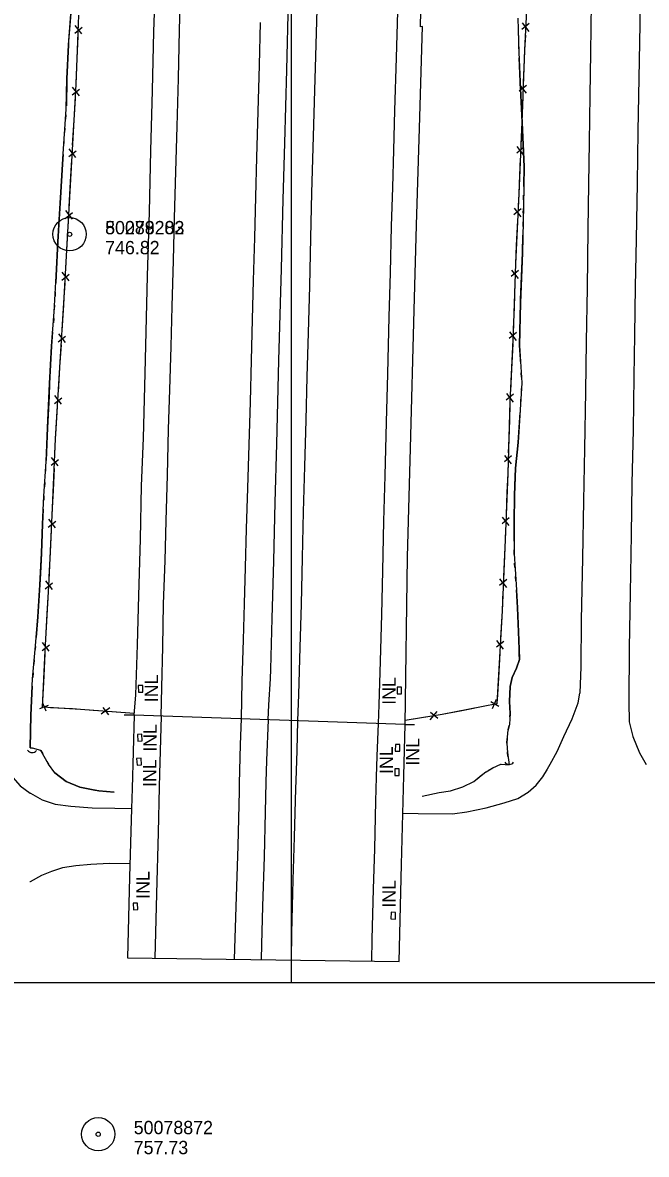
# Model space of a CAD drawing. Extents: x 591954 to 597000, y 198576 to 213500.
# Drawn here: x 593879 to 594160, y 199422 to 199933 of the extents above; entities that cross this region are included whole.
import ezdxf

# ---------------------------------------------------------------- set-up
doc = ezdxf.new("R2010")
doc.units = 0
for name, color, linetype in [('Level 10', 7, 'Continuous'), ('Level 11', 7, 'Continuous'), ('Level 15', 7, 'Continuous'), ('Level 19', 7, 'Continuous'), ('Level 6', 7, 'Continuous')]:
    doc.layers.add(name, color=color, linetype=linetype)

msp = doc.modelspace()

# ---------------------------------------------------------------- linework, layer by layer
at = {"layer": 'Level 10'}
for p, q in [((594000, 199500), (594000, 201000)), ((593500, 199500), (595000, 199500))]:
    msp.add_line(p, q, dxfattribs=at)
at = {"layer": 'Level 11'}
for points in [[(594059.07, 199930.73), (594058.1, 199930.69), (594059.08, 199972.77), (594059.8, 200004.19), (594060.75, 200031.41), (594061.36, 200061.68), (594062.05, 200090.56), (594062.85, 200123.71), (594063.8, 200151.23), (594064.57, 200177.56), (594065.26, 200204.45), (594066.06, 200230.96), (594066.7, 200257.85), (594067.38, 200281.76), (594067.81, 200306.09), (594068.63, 200330.84), (594069.28, 200356.27), (594069.99, 200384.33), (594070.54, 200411.6), (594071.58, 200447.95), (594072.6, 200479.42), (594073.36, 200506.98), (594074.17, 200531.3), (594074.52, 200553.99)], [(594157.24, 199954.81), (594156.91, 199931.72), (594156.52, 199907.53), (594156.01, 199883.67), (594155.71, 199860.14), (594155.29, 199834.71), (594154.85, 199813.63), (594154.58, 199791.64), (594154.23, 199773.06), (594153.89, 199748.99), (594153.36, 199724.8), (594153.07, 199701.64), (594152.58, 199675.49), (594152.21, 199650.78), (594152.01, 199626.34), (594152.08, 199617.39), (594153.79, 199610.75), (594156.85, 199603.47), (594159.87, 199598.24)], [(593941.35, 199620.02), (593941.61, 199632.94), (593942.1, 199651.24), (593942.47, 199670.54), (593943.1, 199689.96), (593943.65, 199708.11), (593944.18, 199728.35), (593944.72, 199749.35), (593945.26, 199766.97), (593945.81, 199786.59), (593946.3, 199804.58), (593946.88, 199825.3), (593947.44, 199844.39), (593947.96, 199865.39), (593948.65, 199885.73), (593949.17, 199907.38), (593949.66, 199929.05), (593950.29, 199951.08)], [(594135.03, 199941.34), (594134.67, 199919.07), (594134.39, 199899.72), (594134.19, 199878.65), (594133.82, 199859.71), (594133.49, 199839.37), (594133.18, 199812.83), (594132.73, 199788.76), (594132.43, 199766.26), (594131.96, 199740.39), (594131.59, 199716.97), (594131.13, 199691.16), (594130.59, 199663.24), (594130.35, 199642.17), (594129.89, 199630.27)], [(594002.99, 199617.9), (594003.33, 199629.68), (594004.01, 199650.91), (594004.52, 199670.43), (594005.03, 199691.26), (594005.45, 199712.1), (594006.1, 199732.43), (594006.66, 199753.41), (594007.12, 199772.96), (594007.7, 199792.69), (594008.26, 199813.73), (594008.83, 199835.55), (594009.26, 199855.79), (594009.88, 199876.13), (594010.46, 199896.82), (594011.04, 199917.42), (594011.58, 199938.39)], [(594039.3, 199616.66), (594039.6, 199625.14), (594040.17, 199644.82), (594040.69, 199665.72), (594041.15, 199685.45), (594041.65, 199707.89), (594042.19, 199728.29), (594042.89, 199752.39), (594043.51, 199774.3), (594044.04, 199799.93), (594044.61, 199819.8), (594045.11, 199840.76), (594045.66, 199858.28), (594046.13, 199875.07), (594046.62, 199892.91), (594047.31, 199916.59), (594047.89, 199937.6)], [(593977.48, 199618.78), (593977.88, 199635.68), (593978.42, 199654.39), (593978.85, 199670.63), (593979.41, 199687.02), (593979.82, 199704.32), (593980.46, 199722.64), (593980.98, 199742.18), (593981.56, 199761.63), (593982.01, 199780.29), (593982.55, 199798.76), (593982.93, 199816.3), (593983.52, 199835.49), (593984.05, 199854.05), (593984.48, 199871.73), (593984.99, 199892.51), (593985.62, 199913.32), (593986.08, 199932.56)], [(594115.34, 199596.16), (594116.58, 199598.26), (594119.72, 199604.06), (594122.75, 199610.74), (594126.44, 199618.74), (594129.12, 199626.02), (594129.89, 199630.27)], [(593862.94, 199622.6), (593863.94, 199617.07), (593866.81, 199608.3), (593869.47, 199600.5), (593873.49, 199593.53), (593877.81, 199588.57), (593882.42, 199585.32), (593882.46, 199585.3)], [(593941.35, 199620.02), (593940.67, 199594.01), (593940.52, 199588.01)], [(593976.68, 199589.69), (593977.1, 199607.18), (593977.48, 199618.78)], [(594002.14, 199590.88), (594002.59, 199604.5), (594002.99, 199617.9)], [(594038.42, 199592.57), (594038.7, 199601.99), (594039.3, 199616.66)], [(594050.2, 199576.25), (594057.18, 199576.13), (594072.59, 199575.96), (594079.08, 199576.81), (594087.68, 199578.58), (594095.9, 199580.89), (594102.01, 199582.84), (594106.62, 199585.65), (594110.26, 199588.94), (594113.3, 199592.69), (594115.32, 199596.13)], [(593940.52, 199587.96), (593939.99, 199567.5), (593939.26, 199539.94), (593938.47, 199510.93)], [(593974.4, 199510.44), (593975.14, 199534.09), (593976.03, 199561.46), (593976.59, 199586.11), (593976.68, 199589.65)], [(594000.05, 199510.08), (594000.25, 199522.24), (594000.79, 199546.13), (594001.36, 199565.39), (594002.02, 199587.41), (594002.14, 199590.84)], [(594036.19, 199509.59), (594036.39, 199519.43), (594037.05, 199541.94), (594037.54, 199560.19), (594038.11, 199581.7), (594038.42, 199592.54)], [(593882.54, 199585.25), (593887.75, 199582.3), (593893.68, 199580.34), (593900.75, 199579.35), (593910.31, 199578.7), (593920.54, 199578.43), (593928.01, 199578.3)], [(593927.33, 199553.41), (593917.92, 199553.52), (593909.68, 199553.16), (593902.94, 199552.49), (593896.97, 199551.67), (593891.94, 199549.94), (593887.47, 199548.14), (593882.31, 199545.33), (593882.24, 199545.28)]]:
    msp.add_lwpolyline(points, dxfattribs=at)
at = {"layer": 'Level 15'}
for p, q in [((593902.48, 199927.74), (593905.76, 199930.4)), ((593905.71, 199927.44), (593902.61, 199931.28)), ((594107.14, 199932.05), (594103.84, 199929.41)), ((594103.92, 199932.38), (594106.97, 199928.51)), ((594105.91, 199904.23), (594102.63, 199901.56)), ((594102.68, 199904.53), (594105.77, 199900.68)), ((593901.3, 199899.93), (593904.62, 199902.54)), ((593904.53, 199899.57), (593901.5, 199903.47)), ((593899.72, 199872.11), (593903.04, 199874.73)), ((593902.94, 199871.76), (593899.92, 199875.65)), ((594104.77, 199876.39), (594101.48, 199873.73)), ((594101.54, 199876.7), (594104.61, 199872.85)), ((593901.42, 199843.95), (593898.39, 199847.83)), ((594103.57, 199848.55), (594100.27, 199845.9)), ((594100.34, 199848.87), (594103.4, 199845.01)), ((593898.19, 199844.29), (593901.51, 199846.91)), ((593896.65, 199816.48), (593899.97, 199819.09)), ((593899.88, 199816.13), (593896.85, 199820.02)), ((594102.33, 199820.74), (594099.07, 199818.05)), ((594099.1, 199821.01), (594102.22, 199817.19)), ((593898.22, 199788.31), (593895.22, 199792.21)), ((594101.42, 199792.87), (594098.13, 199790.22)), ((594098.19, 199793.19), (594101.26, 199789.33)), ((593895, 199788.67), (593898.34, 199791.27)), ((593893.31, 199760.86), (593896.65, 199763.46)), ((593896.54, 199760.5), (593893.53, 199764.4)), ((594100.12, 199765.04), (594096.82, 199762.4)), ((594096.89, 199765.36), (594099.95, 199761.5)), ((593891.82, 199733.02), (593895.11, 199735.67)), ((593895.05, 199732.71), (593891.98, 199736.56)), ((594099.18, 199737.22), (594095.92, 199734.53)), ((594095.95, 199737.49), (594099.07, 199733.68)), ((593890.55, 199705.2), (593893.86, 199707.83)), ((593893.78, 199704.87), (593890.73, 199708.74)), ((594098.15, 199709.37), (594094.88, 199706.7)), ((594094.92, 199709.66), (594098.01, 199705.82)), ((593889.17, 199677.37), (593892.48, 199680)), ((593892.4, 199677.04), (593889.36, 199680.92)), ((594096.99, 199681.53), (594093.7, 199678.87)), ((594093.76, 199681.84), (594096.83, 199677.98)), ((594092.41, 199654.03), (594095.45, 199650.14)), ((593887.71, 199649.55), (593891.02, 199652.18)), ((593890.93, 199649.21), (593887.89, 199653.1)), ((594095.64, 199653.68), (594092.32, 199651.06)), ((593890.55, 199624.77), (593886.54, 199623.31)), ((593889.54, 199622.17), (593888.06, 199625.83)), ((593918.28, 199623.72), (593914.31, 199620.79)), ((593917.85, 199620.51), (593915.31, 199623.89)), ((594093.37, 199624.37), (594089.91, 199626.45)), ((594092.3, 199627.49), (594090.38, 199623.27)), ((594065.58, 199622.08), (594062.41, 199618.31)), ((594065.91, 199618.86), (594062.66, 199621.56))]:
    msp.add_line(p, q, dxfattribs=at)
for points in [[(593929.16, 199620.44), (593929.91, 199629.52), (593930.7, 199652.08), (593931.34, 199674.3), (593932.06, 199699.72), (593932.57, 199723.8), (593933.37, 199745.23), (593934.11, 199774.51), (593935.25, 199818.21), (593936.13, 199847.19), (593936.78, 199874.71), (593937.44, 199901.93), (593938.05, 199928.56), (593938.7, 199945.25), (593939.43, 199973.79), (593939.87, 199998.99), (593940.42, 200022.32), (593941.39, 200045.33), (593942.12, 200072.52), (593942.89, 200102.5), (593944.06, 200133.9), (593944.41, 200148.11)], [(594106.66, 199952.86), (594105.06, 199920.18), (594103.74, 199887.61), (594102.38, 199855.43), (594100.94, 199823.88), (594099.91, 199792.54), (594098.45, 199761.64), (594097.43, 199729.39), (594096.27, 199699.42), (594094.88, 199667.49), (594092.61, 199625.51), (594067.97, 199620.7), (594051.26, 199618.08)], [(593989.54, 199618.37), (593989.85, 199625.09), (593990.56, 199636.76), (593990.74, 199641.08), (593991.38, 199663.99), (593992.04, 199689.97), (593992.64, 199716.22), (593993.4, 199742.64), (593994.4, 199780.24), (593995.54, 199821.55), (593996.26, 199852.86), (593997.08, 199878.15), (593998.04, 199911.2), (593998.79, 199942.44)], [(593929.22, 199621.09), (593905.09, 199623.04), (593887.86, 199623.97), (593889.2, 199649.37), (593890.88, 199681.37), (593892.48, 199713.91), (593893.85, 199744.9), (593895.8, 199777.08), (593897.72, 199808.71), (593899.49, 199840.68), (593901.24, 199872.43), (593903.07, 199904.6), (593904.3, 199935.86)], [(594051.23, 199616.25), (594052.29, 199691.64), (594053.64, 199740.77), (594055.32, 199802.88), (594056.38, 199841.2), (594057.65, 199884.89), (594059.07, 199930.73)], [(593903.53, 199916.4), (593903.92, 199926.35)], [(594105.39, 199926.88), (594105.06, 199920.18), (594104.87, 199915.57)], [(593903.09, 199905.09), (593903.53, 199916.4)], [(594104.87, 199915.57), (594104.47, 199905.62)], [(594104.2, 199899.04), (594103.74, 199887.73)], [(593902.16, 199888.57), (593902.72, 199898.52)], [(593901.51, 199877.27), (593902.16, 199888.57)], [(594103.74, 199887.73), (594103.74, 199887.61), (594103.32, 199877.78)], [(593900.6, 199860.76), (593901.14, 199870.7)], [(594103.04, 199871.21), (594102.57, 199859.9)], [(593899.98, 199849.45), (593900.6, 199860.76)], [(594102.57, 199859.9), (594102.38, 199855.43), (594102.13, 199849.95)], [(593899.07, 199832.94), (593899.49, 199840.68), (593899.61, 199842.88)], [(594101.83, 199843.37), (594101.31, 199832.06)], [(593898.44, 199821.64), (593899.07, 199832.94)], [(594101.31, 199832.06), (594100.94, 199823.88), (594100.88, 199822.12)], [(593897.51, 199805.12), (593897.72, 199808.71), (593898.08, 199815.06)], [(594100.66, 199815.54), (594100.29, 199804.22)], [(593896.82, 199793.82), (593897.51, 199805.12)], [(594100.29, 199804.22), (594099.96, 199794.27)], [(593895.81, 199777.32), (593896.42, 199787.25)], [(594099.68, 199787.7), (594099.15, 199776.39)], [(593895.13, 199766.02), (593895.8, 199777.08), (593895.81, 199777.32)], [(594099.15, 199776.39), (594098.68, 199766.44)], [(593894.13, 199749.51), (593894.73, 199759.45)], [(594098.4, 199759.86), (594098.04, 199748.55)], [(593893.55, 199738.2), (593893.85, 199744.9), (593894.13, 199749.51)], [(594098.04, 199748.55), (594097.72, 199738.6)], [(593892.83, 199721.68), (593893.26, 199731.62)], [(594097.51, 199732.02), (594097.43, 199729.39), (594097.09, 199720.71)], [(593892.31, 199710.37), (593892.48, 199713.91), (593892.83, 199721.68)], [(594097.09, 199720.71), (594096.71, 199710.76)], [(593891.5, 199693.85), (593891.99, 199703.79)], [(594096.45, 199704.18), (594096.27, 199699.42), (594095.98, 199692.87)], [(593890.94, 199682.54), (593891.5, 199693.85)], [(594095.98, 199692.87), (594095.55, 199682.92)], [(593890.08, 199666.02), (593890.6, 199675.97)], [(594095.26, 199676.35), (594094.88, 199667.49), (594094.74, 199665.04)], [(593889.48, 199654.72), (593890.08, 199666.02)], [(594094.74, 199665.04), (594094.21, 199655.09)], [(593888.61, 199638.2), (593889.14, 199648.15)], [(594093.85, 199648.52), (594093.25, 199637.22)], [(593888.01, 199626.9), (593888.61, 199638.2)], [(593933.07, 199633.82), (593931.07, 199633.77), (593931.15, 199630.78), (593933.14, 199630.83), (593933.07, 199633.82)], [(594093.25, 199637.22), (594092.71, 199627.27)], [(594047.6, 199630.09), (594049.6, 199630.03), (594049.68, 199633.03), (594047.68, 199633.08), (594047.6, 199630.09)], [(593901.44, 199623.24), (593891.5, 199623.77)], [(594087.89, 199624.59), (594076.77, 199622.42)], [(593912.73, 199622.43), (593905.09, 199623.04), (593901.44, 199623.24)], [(593929.22, 199621.09), (593919.29, 199621.89)], [(593929.16, 199620.44), (593924.72, 199620.48)], [(594050.64, 199593.14), (594051.23, 199616.25), (593929.16, 199620.44), (593928.26, 199587.43)], [(593989.54, 199618.37), (593988.83, 199599.96), (593988.57, 199590.25)], [(594060.49, 199619.53), (594051.26, 199618.08)], [(594076.77, 199622.42), (594067.97, 199620.7), (594066.99, 199620.55)], [(594051.23, 199616.25), (594055.49, 199616.25)], [(593932.71, 199611.78), (593930.71, 199611.71), (593930.82, 199608.71), (593932.82, 199608.78), (593932.71, 199611.78)], [(594046.83, 199604.19), (594048.83, 199604.14), (594048.91, 199607.14), (594046.91, 199607.19), (594046.83, 199604.19)], [(593932.3, 199600.96), (593930.31, 199600.82), (593930.53, 199597.82), (593932.52, 199597.97), (593932.3, 199600.96)], [(594046.62, 199593.18), (594048.62, 199593.18), (594048.61, 199596.18), (594046.61, 199596.18), (594046.62, 199593.18)], [(594049.61, 199553.08), (594050.64, 199593.11)], [(593988.57, 199590.21), (593988.2, 199576.66), (593987.69, 199556.53), (593987.02, 199534.32), (593986.6, 199517.06), (593986.47, 199510.27)], [(593928.26, 199587.39), (593928.01, 199578.3)], [(593928.01, 199578.3), (593927.17, 199547.37)], [(593927.17, 199547.37), (593926.18, 199511.1), (594048.49, 199509.42), (594049.61, 199553.08)], [(593930.76, 199535.76), (593928.76, 199535.69), (593928.87, 199532.7), (593930.87, 199532.77), (593930.76, 199535.76)], [(594044.87, 199528.59), (594046.87, 199528.52), (594046.98, 199531.52), (594044.98, 199531.59), (594044.87, 199528.59)]]:
    msp.add_lwpolyline(points, dxfattribs=at)
for centre, start, end in [((593883.26, 199606.04), 215.4794, 321.719), ((594098.11, 199600.69), 217.0794, 323.319)]:
    msp.add_arc(centre, 2.5, start, end, dxfattribs=at)
at = {"layer": 'Level 19'}
for points in [[(593901.53, 199952.88), (593901.47, 199951.64), (593900.95, 199940.27), (593899.68, 199923.95)], [(593883.49, 199605.56), (593882.3, 199605.66), (593882.63, 199620.47), (593883.46, 199636.78), (593884.75, 199651.71), (593885.84, 199664.73), (593886.73, 199679.1), (593887.52, 199693.37), (593887.97, 199706.52), (593888.55, 199719.08), (593889.54, 199734.76), (593890.25, 199749.91), (593891.15, 199769.95), (593892.02, 199786.74), (593893.18, 199802.16), (593894.1, 199818.36), (593894.9, 199833.77), (593895.89, 199851.1), (593897.04, 199871.2), (593898.65, 199893.51), (593898.94, 199907.19), (593899.57, 199922.48), (593900.95, 199940.27)], [(594102.07, 199934.48), (594102.51, 199919.26), (594103.11, 199905.85), (594103.92, 199887.36), (594104.82, 199867.64), (594104.52, 199850), (594104.09, 199828.76), (594103.18, 199806.18), (594102.75, 199787.01), (594103.87, 199770.11), (594103.11, 199758.06), (594102.18, 199743.33), (594100.95, 199731.68), (594100.47, 199719.51), (594100.3, 199707.26), (594100.28, 199693.1), (594101.23, 199679.28), (594101.87, 199668.79), (594102.37, 199657.99), (594102.59, 199650.23), (594102.71, 199645.47), (594101.37, 199641.59), (594099.45, 199637.36), (594098.49, 199633.36), (594098.26, 199626.59), (594098.49, 199621.09), (594098.19, 199616.29), (594097.29, 199612.63), (594097.12, 199607.69), (594097.31, 199603.63), (594098.07, 199598.08)], [(594102.3, 199926.64), (594102.24, 199928.64)], [(593899.68, 199923.95), (593899.57, 199922.48), (593898.94, 199907.19), (593898.68, 199894.96)], [(594102.47, 199920.64), (594102.41, 199922.64)], [(594103.91, 199887.67), (594103.11, 199905.85), (594102.62, 199916.65)], [(593898.47, 199890.97), (593898.33, 199888.98)], [(593898.04, 199884.99), (593897.9, 199882.99)], [(594104.67, 199858.7), (594104.82, 199867.64), (594103.92, 199887.36), (594103.91, 199887.67)], [(593897.61, 199879), (593897.46, 199877.01)], [(593897.18, 199873.02), (593897.04, 199871.2), (593895.89, 199851.1), (593895.49, 199844.07)], [(594104.57, 199852.7), (594104.6, 199854.7)], [(594104.45, 199846.7), (594104.49, 199848.7)], [(593895.49, 199844.07), (593894.9, 199833.77), (593894.1, 199818.36), (593893.92, 199815.11)], [(594104.33, 199840.7), (594104.37, 199842.7)], [(594103.24, 199807.72), (594104.09, 199828.76), (594104.25, 199836.7)], [(593893.69, 199811.12), (593893.58, 199809.12)], [(594103.3, 199778.74), (594102.75, 199787.01), (594103.18, 199806.18), (594103.24, 199807.72)], [(593893.35, 199805.13), (593893.24, 199803.13)], [(593892.96, 199799.14), (593892.81, 199797.15)], [(593892.5, 199793.16), (593892.02, 199786.74), (593891.15, 199769.95), (593890.89, 199764.2)], [(594103.69, 199772.76), (594103.56, 199774.75)], [(594103.66, 199766.77), (594103.78, 199768.76)], [(593890.89, 199764.2), (593890.25, 199749.91), (593889.57, 199735.23)], [(594103.28, 199760.78), (594103.41, 199762.78)], [(594100.8, 199727.88), (594100.95, 199731.68), (594102.18, 199743.33), (594103.03, 199756.79)], [(593889.32, 199731.24), (593889.19, 199729.25)], [(594100.29, 199698.89), (594100.3, 199707.26), (594100.47, 199719.51), (594100.8, 199727.88)], [(593888.94, 199725.25), (593888.81, 199723.26)], [(593888.56, 199719.27), (593888.55, 199719.08), (593888.46, 199717.27)], [(593888.28, 199713.27), (593887.97, 199706.52), (593887.52, 199693.37), (593887.02, 199684.3)], [(594100.3, 199692.89), (594100.28, 199693.1), (594100.29, 199694.89)], [(594100.71, 199686.9), (594100.57, 199688.9)], [(593887.02, 199684.3), (593886.73, 199679.1), (593885.84, 199664.73), (593885.06, 199655.37)], [(594101.12, 199680.92), (594100.98, 199682.91)], [(594102.65, 199647.96), (594102.59, 199650.23), (594102.37, 199657.99), (594101.87, 199668.79), (594101.37, 199676.93)], [(593884.72, 199651.38), (593884.55, 199649.39)], [(593884.21, 199645.41), (593884.03, 199643.41)], [(594098.4, 199619.72), (594098.49, 199621.09), (594098.26, 199626.59), (594098.49, 199633.36), (594099.45, 199637.36), (594101.37, 199641.59), (594102.71, 199645.47), (594102.65, 199647.96)], [(593883.69, 199639.43), (593883.52, 199637.44)], [(593883.29, 199633.44), (593882.63, 199620.47), (593882.3, 199605.66), (593883.49, 199605.56)], [(594097.58, 199613.8), (594098.06, 199615.75)], [(594097.12, 199607.84), (594097.19, 199609.84)], [(593911.43, 199586.65), (593904.8, 199587.95), (593898.54, 199590.52), (593893.49, 199594.35), (593890.6, 199598.26), (593888.74, 199601.86), (593887.11, 199604.47), (593883.49, 199605.56)], [(593886.84, 199604.55), (593887.11, 199604.47), (593888.02, 199603.02)], [(594097.55, 199601.86), (594097.31, 199603.63), (594097.3, 199603.85)], [(593889.95, 199599.52), (593890.6, 199598.26), (593890.95, 199597.79)], [(594087.71, 199594.87), (594090.72, 199596.69), (594094.31, 199598.4), (594098.07, 199598.08)], [(594094.49, 199598.38), (594096.49, 199598.21)], [(593893.32, 199594.57), (593893.49, 199594.35), (593898.54, 199590.52), (593904.8, 199587.95), (593911.43, 199586.65)], [(594058.99, 199583.91), (594066.59, 199585.49), (594071.61, 199586.32), (594077.25, 199588.07), (594082.25, 199590.49), (594086.94, 199594.4), (594087.65, 199594.84)], [(594058.99, 199583.91), (594066.59, 199585.49), (594071.61, 199586.32), (594077.25, 199588.07), (594082.25, 199590.49), (594085.85, 199593.49)], [(594089.15, 199595.74), (594090.72, 199596.69), (594090.86, 199596.76)], [(593920.23, 199585.7), (593913.29, 199586.29), (593911.62, 199586.61)], [(593911.62, 199586.61), (593913.29, 199586.29), (593920.23, 199585.7)]]:
    msp.add_lwpolyline(points, dxfattribs=at)
at = {"layer": 'Level 6'}
for centre, radius in [((593900.13, 199837.12), 7.5), ((593900.13, 199837.12), 7.5), ((593900.13, 199837.12), 0.96), ((593900.13, 199837.12), 0.96), ((593913.01, 199431.57), 7.5), ((593913.01, 199431.57), 0.96)]:
    msp.add_circle(centre, radius, dxfattribs=at)

# ---------------------------------------------------------------- texts
at = {"layer": 'Level 15'}
for p in [(593939.96, 199626.24), (594046.98, 199625.08), (593939.4, 199603.91), (594057.64, 199597.63), (594045.74, 199593.89), (593939.19, 199588.06), (593936.14, 199537.65), (594047.03, 199533.67)]:
    msp.add_text('INL', height=6, rotation=90, dxfattribs=at).set_placement(p)
at = {"layer": 'Level 6'}
for s, p in [('50079282', (593916.13, 199837.12)), ('80288203', (593916.13, 199837.12)), ('746.82', (593916.13, 199828.12)), ('746.82', (593916.13, 199828.12)), ('50078872', (593929.01, 199431.57)), ('757.73', (593929.01, 199422.57))]:
    msp.add_text(s, height=6, dxfattribs=at).set_placement(p)

doc.saveas('drawing.dxf')
